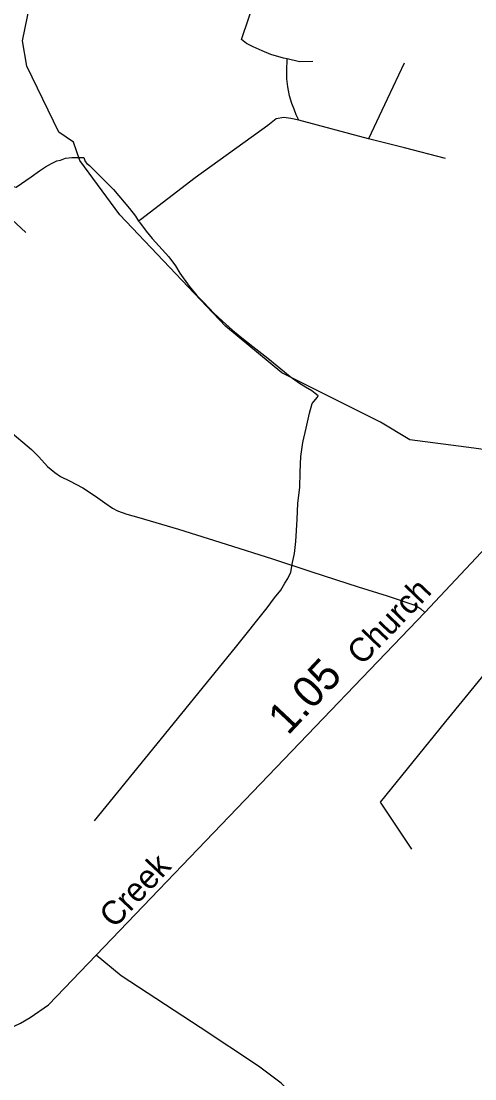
# Model space of a CAD drawing. Extents: x 2206922 to 2357709, y 510027 to 673830.
# Drawn here: x 2305499 to 2307313, y 615129 to 619364 of the extents above; entities that cross this region are included whole.
import ezdxf

# ---------------------------------------------------------------- set-up
doc = ezdxf.new("R2010")
doc.units = 0
for name, color, linetype in [('Exist Hydrographic Creek Single Shore', 7, 'Continuous'), ('Exist Hydrographic Misc Water Feature', 7, 'Continuous'), ('Exist Road Non-System Type 51', 7, 'Continuous'), ('Exist Road Secondary Mileage Hundredths English Label', 7, 'Continuous'), ('Exist Road Secondary Type 51 Attributed', 7, 'Continuous'), ('Exist Road Secondary Type 51 Label', 7, 'Continuous')]:
    doc.layers.add(name, color=color, linetype=linetype)

msp = doc.modelspace()

# ---------------------------------------------------------------- linework, layer by layer
at = {"layer": 'Exist Hydrographic Creek Single Shore'}
msp.add_lwpolyline([(2307681.4, 617602.3), (2307309.1, 617654), (2307053.1, 617687.6), (2306936, 617758.4), (2306542.1, 617955.7), (2306315.9, 618143.4), (2305893.9, 618589), (2305734, 618805.7), (2305707.9, 618880.1), (2305649.1, 618920.4), (2305522, 619184.3), (2305503.9, 619285.4), (2305563.6, 619572.7), (2305579.8, 619627.7), (2305629.9, 619799.3), (2305597.6, 620005), (2305582.4, 620020.5)], dxfattribs=at)
at = {"layer": 'Exist Hydrographic Misc Water Feature'}
msp.add_line((2306888.2, 618892.7), (2306609.6, 618967.5), dxfattribs=at)
for points in [[(2306563, 619213), (2306548.7, 619216.7), (2306497, 619230.2), (2306462.5, 619246), (2306426.4, 619261.5), (2306400.4, 619275.2), (2306380.3, 619290.8), (2306469.8, 619556.5), (2306592.8, 619883.5), (2306466.5, 619907.8), (2306293.4, 619945)], [(2306609.6, 618967.5), (2306599.3, 618989.3), (2306590.9, 619011.3), (2306580.9, 619035.1), (2306572.2, 619065.2), (2306565.9, 619101), (2306562, 619132.9), (2306561.6, 619158.9), (2306561, 619180.9), (2306562.8, 619197.2), (2306563, 619213)], [(2306664.9, 619202.1), (2306612.8, 619201.4), (2306563, 619213)], [(2307030.5, 619196.1), (2306962.2, 619051.5), (2306888.2, 618892.7)], [(2306609.6, 618967.5), (2306577.8, 618975.1), (2306549.5, 618979), (2306519.5, 618972.6), (2306485.9, 618946.4), (2306194.3, 618737.2), (2305976.4, 618568.9), (2305968.6, 618562.8)], [(2307196.8, 618813.8), (2307032.8, 618856.4), (2306888.2, 618892.7)], [(2304781.7, 618852.2), (2305150.2, 618774), (2305478.7, 618699.8), (2305538.6, 618740.3), (2305572, 618764.4), (2305596, 618780.7), (2305620, 618794.9), (2305641.7, 618805.5), (2305655.7, 618807.4), (2305675.8, 618815.7), (2305701.6, 618817.9), (2305727.6, 618818.1), (2305749.8, 618818.4)], [(2305749.8, 618818.4), (2305755.5, 618802.5), (2305761.9, 618794.6), (2305772.1, 618786.6), (2305794.5, 618763), (2305830.6, 618727.5), (2305868.9, 618689.7), (2305931.7, 618614.6), (2305956.1, 618582.9), (2305968.6, 618562.8)], [(2305968.6, 618562.8), (2305972.1, 618559), (2305998.5, 618523.4), (2306023.3, 618493.3), (2306089.8, 618420.4), (2306116, 618384.4), (2306134, 618355), (2306171, 618303.2), (2306201.3, 618265.8), (2306227.5, 618239.9), (2306251.7, 618213.9), (2306267.9, 618196.5), (2306304.4, 618162.6), (2306344.8, 618127.4), (2306375, 618101.7), (2306425.4, 618062.1), (2306485.5, 618014.9), (2306574.5, 617941.9), (2306612.8, 617914.3), (2306636.8, 617900.5), (2306661, 617884.7), (2306675.2, 617874.8), (2306687.1, 617864.9)], [(2305792.2, 616162.1), (2306042.8, 616470.7), (2306356.3, 616855.8), (2306482.4, 617015.3), (2306512, 617055.4), (2306537.8, 617085.6), (2306553.6, 617114.1), (2306565.3, 617132.2), (2306577.2, 617158.4), (2306584.3, 617196.3), (2306592.5, 617232.4), (2306597.9, 617280.2), (2306602.8, 617368.2), (2306606.1, 617434.3), (2306613, 617496.5), (2306614.9, 617558.3), (2306618, 617620.3), (2306625.6, 617676.7), (2306638.7, 617734.7), (2306652, 617794.8), (2306663.5, 617832.8), (2306683.6, 617859), (2306687.1, 617864.9)], [(2307060.9, 616048.2), (2306936.8, 616236.8), (2307197, 616559.4), (2307430, 616843.4)]]:
    msp.add_lwpolyline(points, dxfattribs=at)
at = {"layer": 'Exist Road Non-System Type 51'}
for points in [[(2305518.1, 618518.5), (2305461.6, 618569.7), (2305446.8, 618585.8), (2305425.2, 618592.6), (2305405, 618593.9), (2305388.9, 618587.2), (2305367.4, 618575.1), (2305343.1, 618552.2), (2305127.8, 618286.9), (2304800.8, 617888.3), (2304395.8, 617405.6), (2304316, 617349.3), (2304258.5, 617343.6), (2304184.5, 617345), (2304017.6, 617358.5), (2303990.9, 617361.3)], [(2305445.4, 617729.4), (2305541, 617648.6), (2305569.2, 617619), (2305604.2, 617581.3), (2305633.8, 617557.1), (2305656.7, 617540.9), (2305693, 617523.4), (2305745.5, 617495.1), (2305796.6, 617461.5), (2305833, 617435.9), (2305863.9, 617414.3), (2305884.1, 617403.6), (2305921.8, 617390.1), (2305970.2, 617376.6), (2306127.7, 617329.5), (2306318.8, 617270.3), (2306504.5, 617211), (2306661.9, 617158.5), (2306846.3, 617099.2), (2306963.4, 617062.9), (2307077.7, 617023.8), (2307097.9, 617010.4), (2307114.1, 616996.9)], [(2307160.9, 614267.5), (2306907.1, 614351.4), (2306765.9, 614408), (2306672.6, 614440.5), (2306638.7, 614454.6), (2306614.7, 614465.9), (2306597.8, 614480.1), (2306590.7, 614511.2), (2306604.8, 614546.5), (2306658.5, 614625.7), (2306712.2, 614711.9), (2306727.7, 614741.6), (2306732, 614764.2), (2306730.5, 614792.4), (2306722.1, 614858.9), (2306693.8, 614943.7), (2306602, 615051.1), (2306538.4, 615111.2), (2306448, 615179), (2306214.9, 615334.5), (2305898.5, 615541.7), (2305799.6, 615624.3)]]:
    msp.add_lwpolyline(points, dxfattribs=at)
at = {"layer": 'Exist Road Secondary Type 51 Attributed'}
msp.add_lwpolyline([(2304614.4, 615071.6), (2305166.8, 615249.7), (2305428.1, 615327.5), (2305470.5, 615340.2), (2305495.9, 615351.5), (2305535.5, 615374.1), (2305608.9, 615425), (2305799.6, 615624.3), (2307114.1, 616996.9), (2307727.7, 617652), (2308048, 617998.7), (2308100.5, 618040.5), (2308136.8, 618063.4), (2308167.8, 618078.2), (2308201.4, 618090.3), (2308249.9, 618106.5), (2308366.9, 618132.1), (2308532.5, 618169.8), (2308634.7, 618191.3), (2308738.3, 618212.9), (2308854.1, 618231.7), (2309011.5, 618251.9)], dxfattribs=at)

# ---------------------------------------------------------------- texts
at = {"layer": 'Exist Road Secondary Mileage Hundredths English Label'}
msp.add_text('1.05', height=125, rotation=46.7783, dxfattribs=at).set_placement((2306566, 616501.4))
at = {"layer": 'Exist Road Secondary Type 51 Label'}
for s, rotation, p in [('Church', 46.168, (2306862, 616780.9)), ('Creek', 46.7783, (2305871.9, 615728))]:
    msp.add_text(s, height=95, rotation=rotation, dxfattribs=at).set_placement(p)

doc.saveas('drawing.dxf')
